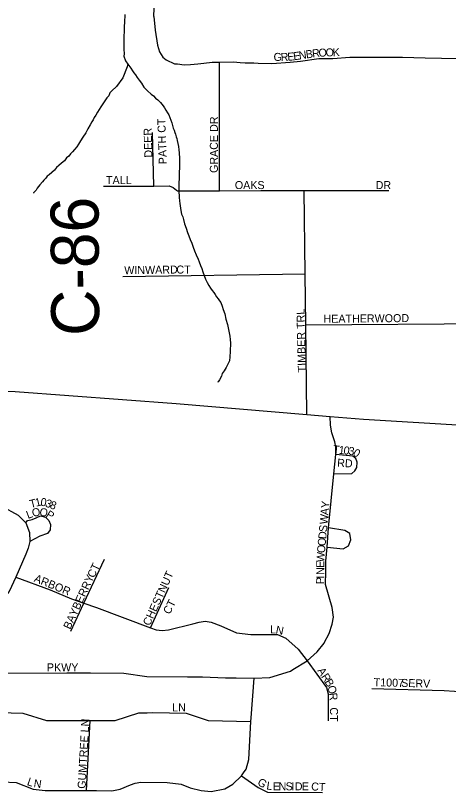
# Model space of a CAD drawing. Extents: x 2010165 to 2382125, y 1060529 to 1407316.
# Drawn here: x 2123802 to 2126507, y 1230466 to 1235321 of the extents above; entities that cross this region are included whole.
import ezdxf

# ---------------------------------------------------------------- set-up
doc = ezdxf.new("R2010")
doc.units = 0
for name, color, linetype in [('GM_X_County_Road', 7, 'Continuous'), ('GM_X_County_Road_Text', 7, 'Continuous'), ('GM_X_Minor_River', 7, 'Continuous'), ('GM_X_Township_Subdivision', 7, 'Continuous'), ('GM_X_Township_Subdivision_Text', 7, 'Continuous')]:
    doc.layers.add(name, color=color, linetype=linetype)

msp = doc.modelspace()

# ---------------------------------------------------------------- linework, layer by layer
at = {"layer": 'GM_X_County_Road'}
msp.add_lwpolyline([(2113843.2, 1233474.2), (2114276.3, 1233480.2), (2114757.5, 1233458.8), (2115132.4, 1233440.6), (2116121.3, 1233380.5), (2117046.3, 1233314.7), (2117603.7, 1233289.2), (2118461.7, 1233253.7), (2119661.5, 1233171.1), (2121126.9, 1233091.7), (2122519, 1233030.1), (2122811, 1233020.2), (2123481.6, 1232981.3), (2123800.2, 1232971.7), (2124805.6, 1232896), (2125621.5, 1232828), (2125767.5, 1232815.9), (2125975.7, 1232798.6), (2127217.3, 1232723), (2127635.9, 1232678.3)], dxfattribs=at)
at = {"layer": 'GM_X_Minor_River'}
for points in [[(2124484.3, 1235327.5), (2124484.3, 1235313.5), (2124482.4, 1235293.4), (2124482.4, 1235275.3), (2124480.5, 1235257.3), (2124480.5, 1235237.2), (2124480.6, 1235215.1), (2124478.7, 1235199.1), (2124478.7, 1235187), (2124478.8, 1235171), (2124478.9, 1235142.9), (2124479, 1235110.8), (2124481.1, 1235082.7), (2124479.1, 1235068.6), (2124489.3, 1235038.6), (2124503.4, 1235016.6), (2124521.5, 1234992.5), (2124531.6, 1234976.5), (2124541.7, 1234962.5), (2124551.8, 1234950.5), (2124561.9, 1234934.5), (2124574, 1234918.4), (2124588.1, 1234898.4), (2124604.2, 1234874.4), (2124626.4, 1234850.4), (2124648.5, 1234830.4), (2124664.6, 1234820.4), (2124676.7, 1234804.4), (2124690.8, 1234794.4), (2124706.9, 1234778.4), (2124714.9, 1234768.4), (2124725, 1234756.4), (2124733.1, 1234744.4), (2124741.2, 1234730.4), (2124751.2, 1234714.3), (2124759.3, 1234700.3), (2124765.4, 1234684.3), (2124771.5, 1234668.3), (2124777.6, 1234650.2), (2124781.6, 1234634.2), (2124787.7, 1234618.1), (2124793.8, 1234604.1), (2124797.8, 1234590.1)], [(2124504.6, 1235014.9), (2124501.4, 1235010.5), (2124499.4, 1235000.5), (2124471.6, 1234932.2), (2124431.6, 1234877.9), (2124403.6, 1234851.7), (2124391.6, 1234837.6), (2124383.7, 1234819.5), (2124371.7, 1234807.4), (2124333.7, 1234751.1), (2124323.8, 1234735), (2124313.8, 1234716.9), (2124303.8, 1234698.8), (2124293.8, 1234684.8), (2124285.8, 1234670.7), (2124277.9, 1234656.6), (2124267.9, 1234638.5), (2124253.9, 1234614.4), (2124240, 1234588.3), (2124222, 1234562.1), (2124208, 1234538), (2124194.1, 1234517.9), (2124184.1, 1234501.8), (2124170.1, 1234483.7), (2124158.1, 1234469.6), (2124146.1, 1234457.6), (2124134.1, 1234443.5), (2124120.1, 1234431.4), (2124108.1, 1234413.3), (2124088.1, 1234399.2), (2124072.1, 1234385.1), (2124058.1, 1234371), (2124044.1, 1234354.9), (2124028.1, 1234340.8), (2124012.1, 1234326.7), (2124000.1, 1234316.6), (2123990.1, 1234304.5), (2123978.1, 1234292.5), (2123970.1, 1234282.4), (2123954.2, 1234264.3), (2123944.2, 1234252.2), (2123936.2, 1234242.2), (2123930.2, 1234230.1), (2123916.2, 1234216), (2123914.2, 1234214), (2123914.2, 1234212)], [(2124797.8, 1234590.1), (2124801.9, 1234580.1), (2124805.9, 1234564), (2124810, 1234552), (2124812.1, 1234540), (2124816.1, 1234521.9), (2124820.2, 1234503.9), (2124822.3, 1234481.8), (2124824.3, 1234463.8), (2124826.5, 1234427.6), (2124826.6, 1234389.5), (2124824.8, 1234323.3), (2124824.9, 1234299.2), (2124823, 1234281.1), (2124823, 1234261.1), (2124823.1, 1234237), (2124823.2, 1234222.9), (2124823.2, 1234212.9), (2124823.3, 1234198.9), (2124823.3, 1234184.8), (2124825.4, 1234162.8), (2124827.5, 1234146.7), (2124829.5, 1234132.7), (2124833.6, 1234118.6), (2124835.6, 1234102.6), (2124839.7, 1234080.5), (2124847.8, 1234062.5), (2124851.9, 1234046.4), (2124858, 1234020.4), (2124868.1, 1233992.3), (2124876.2, 1233966.3), (2124884.3, 1233944.2), (2124892.4, 1233922.2), (2124902.6, 1233898.1), (2124912.7, 1233874.1), (2124920.8, 1233850), (2124930.9, 1233826), (2124943, 1233799.9), (2124949.1, 1233781.9), (2124957.2, 1233759.8), (2124965.3, 1233739.8), (2124971.4, 1233719.8), (2124979.5, 1233697.7), (2124989.6, 1233673.7), (2124999.7, 1233653.6), (2125009.8, 1233633.6), (2125019.9, 1233617.6), (2125030, 1233603.6), (2125040.1, 1233589.6), (2125050.2, 1233577.5), (2125058.2, 1233563.5), (2125068.3, 1233551.5), (2125076.4, 1233537.5), (2125084.4, 1233527.5), (2125092.5, 1233505.4), (2125098.6, 1233485.4), (2125108.8, 1233457.3), (2125116.9, 1233423.2), (2125127, 1233391.2), (2125141.3, 1233317), (2125143.4, 1233296.9), (2125145.5, 1233274.8), (2125145.6, 1233256.8), (2125143.6, 1233240.7), (2125143.7, 1233224.7), (2125143.7, 1233210.6), (2125141.8, 1233198.6), (2125141.8, 1233188.5), (2125137.9, 1233164.5), (2125127.9, 1233142.3), (2125117.9, 1233122.2), (2125106, 1233100.1), (2125094, 1233084.1), (2125088, 1233068), (2125076.1, 1233043.8), (2125068.1, 1233031.8), (2125064.1, 1233029.8)]]:
    msp.add_lwpolyline(points, dxfattribs=at)
at = {"layer": 'GM_X_Township_Subdivision'}
for points in [[(2124666.3, 1235316.4), (2124669.4, 1235424.7), (2124674.5, 1235517), (2124672.1, 1235613.2), (2124681.5, 1235685.4), (2124709.2, 1235739.8), (2124746.9, 1235786.2), (2124790.7, 1235828.6), (2124828.4, 1235879.1), (2124878, 1235939.6), (2124914.3, 1235987.7), (2124951.3, 1236054.5), (2124966.9, 1236108.7), (2124976.4, 1236172.9), (2124987.7, 1236269.2), (2124988.7, 1236433.6), (2124994.1, 1236760.5), (2124998.8, 1236927), (2125003.4, 1237390.1), (2125022.7, 1237786.1)], [(2124666.3, 1235316.4), (2124675.1, 1235229.5), (2124688.6, 1235135.4), (2124701.2, 1235095.5), (2124722.1, 1235061.2), (2124742.2, 1235044.8), (2124794.5, 1235020.7), (2124814.5, 1235019), (2124854.7, 1235013.6), (2124894.7, 1235016.3), (2124940.8, 1235019), (2124979.2, 1235024.7), (2125030.8, 1235029.2), (2125077.2, 1235031), (2125163.4, 1235031.9), (2125205.1, 1235027.1), (2125237.2, 1235025.5), (2125291.1, 1235026.4), (2125318.4, 1235024.6), (2125403.5, 1235022.1), (2125517.5, 1235029.9), (2125583.5, 1235036.9), (2125697.7, 1235053.7), (2125785.3, 1235053.7), (2125891.1, 1235061), (2126219.3, 1235060.9), (2126361.5, 1235057.2), (2126667.1, 1235051.7)], [(2125077.1, 1234225.8), (2125077.2, 1235031)], [(2124666.6, 1234255.9), (2124658, 1234591.3)], [(2124352.3, 1234254.3), (2124666.6, 1234255.9), (2124762.8, 1234256.4), (2124787.4, 1234245.9), (2124807.3, 1234229.9), (2124813.2, 1234225.5), (2125077.1, 1234225.8), (2125335.1, 1234228.4), (2125606.1, 1234228.4), (2126134.4, 1234228.3)], [(2125621.5, 1232828), (2125615.4, 1233389.2), (2125611.9, 1233707.9), (2125606.1, 1234228.4)], [(2124472.8, 1233691.2), (2125611.9, 1233707.9)], [(2125615.4, 1233389.2), (2126768.4, 1233396)], [(2122811, 1233020.2), (2122811.8, 1232887.9), (2122820.7, 1232803.3), (2122840.8, 1232735.6), (2122879.5, 1232639.2), (2122989.1, 1232368.6), (2123038.3, 1232236.4), (2123180.4, 1231852.3), (2123335, 1231465.5), (2123408.6, 1231359), (2123467.4, 1231306.5), (2123542.7, 1231260.1), (2123627.4, 1231225.6), (2123710.7, 1231211.8), (2124121.5, 1231213.9), (2124269.9, 1231213.2), (2124477.7, 1231212.6), (2124622.2, 1231190.2), (2124875.4, 1231187.9), (2124970.7, 1231187.9), (2125112.9, 1231183.4), (2125179.8, 1231182.5)], [(2125779.4, 1232713.9), (2125779.3, 1232714.3), (2125770.7, 1232762.3), (2125767.5, 1232815.9)], [(2125740.3, 1231845.7), (2125740.6, 1231911.6), (2125748.6, 1231998.4), (2125757.9, 1232119.2), (2125791.1, 1232457.9), (2125802.8, 1232578.7), (2125803.6, 1232623.4), (2125797.3, 1232656.4), (2125779.4, 1232713.9)], [(2125791.1, 1232457.9), (2125902.7, 1232460.2), (2125922.9, 1232475.8), (2125935.2, 1232497.7), (2125937, 1232529.6), (2125929.1, 1232552.6), (2125910.1, 1232568.3), (2125802.8, 1232578.7)], [(2122989.1, 1232368.6), (2123239.9, 1232438.4), (2123270.1, 1232442.9), (2123300.4, 1232439.5), (2123344.1, 1232425), (2123412.4, 1232400.3), (2123508.7, 1232354.3), (2123606.2, 1232308.4), (2123711.1, 1232256.7), (2123817.5, 1232199.5), (2123865, 1232152), (2123888.1, 1232090.8), (2123891.5, 1232033.6), (2123881.1, 1231993.8), (2123865.7, 1231955.2), (2123802.9, 1231811.7), (2123761.4, 1231722.1), (2123698.7, 1231651.5), (2123618, 1231577.5)], [(2123865, 1232152), (2123873.3, 1232162.8), (2123879.2, 1232165.9), (2123904.9, 1232171.5), (2123929.6, 1232182.7), (2123958.4, 1232194.6), (2123988.7, 1232186.3), (2124008.8, 1232166.7), (2124020.6, 1232139.8), (2124017.5, 1232107), (2124001.3, 1232085.2), (2123953.1, 1232067.2), (2123891.5, 1232033.6)], [(2125748.6, 1231998.4), (2125850.3, 1231989.2), (2125883.3, 1232007.6), (2125896.8, 1232044.6), (2125891.7, 1232084.4), (2125859.3, 1232104), (2125757.9, 1232119.2)], [(2124146.7, 1231473.2), (2124229.2, 1231649.1), (2124358.6, 1231924.8)], [(2125730.4, 1231400.1), (2125731.3, 1231401.3), (2125761.6, 1231458.5), (2125780.1, 1231518.5), (2125788, 1231561.1), (2125780.2, 1231622.7), (2125739.8, 1231766.2), (2125740.3, 1231845.7)], [(2123802.9, 1231811.7), (2124018, 1231732.1), (2124151.3, 1231676.1), (2124229.2, 1231649.1), (2124307, 1231622.2), (2124645.3, 1231494.4), (2124681.3, 1231482.4), (2124718.7, 1231477.3), (2124757.8, 1231481.8), (2124909.7, 1231519), (2124949.5, 1231530.8), (2124987.3, 1231535.6), (2125024, 1231530.2), (2125085.1, 1231507.2), (2125183.6, 1231463.5), (2125272.1, 1231452.3), (2125437.9, 1231453.3), (2125491.7, 1231430.9), (2125569, 1231361.4), (2125623.8, 1231289.3)], [(2124645.3, 1231494.4), (2124760.2, 1231747.1)], [(2122769.5, 1231692), (2122910.8, 1231318.4), (2122906.9, 1231248.3), (2122902.4, 1231174.3), (2122909.1, 1231100.4), (2122924.8, 1231066.8), (2122950.5, 1231041), (2123000.3, 1230997), (2123033.4, 1230978.2), (2123085, 1230967), (2123217.1, 1230965.8), (2123775.2, 1230962.8), (2123846.3, 1230961.1), (2123994.2, 1230915.2), (2124268.7, 1230915.1), (2124423.3, 1230915.1), (2124571.8, 1230963.8), (2124625.1, 1230964.5)], [(2125623.8, 1231289.3), (2125686.5, 1231345.3), (2125730.4, 1231400.1)], [(2125535.7, 1231233.6), (2125623.8, 1231289.3)], [(2125623.8, 1231289.3), (2125744.7, 1231121.2), (2125754.8, 1231081.9), (2125755.9, 1230913.8)], [(2125179.8, 1231182.5), (2125292.2, 1231181.1), (2125391.3, 1231184.5), (2125520.1, 1231223.7), (2125535.7, 1231233.6)], [(2125274.6, 1230931.6), (2125292.2, 1231181.1)], [(2126028.2, 1231115.7), (2126481, 1231104.2), (2126545, 1231098.5), (2126606.2, 1231090.3), (2126743.6, 1231069.4), (2126790.6, 1231064.2), (2126971.5, 1231058.9), (2127168.7, 1231058)], [(2124625.1, 1230964.5), (2124659.1, 1230964.9), (2124867.5, 1230962.6), (2124937, 1230938), (2125006.4, 1230916.7), (2125273.1, 1230909.9)], [(2124244.3, 1230478.2), (2124268.7, 1230915.1)], [(2125227, 1230588.8), (2125242.1, 1230611.9), (2125258.9, 1230671.3), (2125273.1, 1230909.9), (2125274.6, 1230931.6)], [(2124283.3, 1230478.2), (2124308.6, 1230478.2), (2124403.1, 1230475.5), (2124455.6, 1230486), (2124519.9, 1230513.6), (2124548.8, 1230524), (2124585.6, 1230530.2), (2124749.1, 1230527.9), (2124836.5, 1230518.9), (2124893.7, 1230495.4), (2124960.9, 1230477.4), (2125024.8, 1230472.9), (2125109.9, 1230489.7), (2125159.2, 1230517.7), (2125214.1, 1230569.3), (2125227, 1230588.8)], [(2125214.1, 1230569.3), (2125317.2, 1230496.4), (2125376.5, 1230468.4), (2125720.5, 1230466.1)], [(2123291.6, 1230530), (2123303.6, 1230529.5), (2123491.2, 1230532.1), (2123656.5, 1230532.1), (2123719.4, 1230533.3), (2123804.8, 1230528.1), (2123911.1, 1230486.1), (2123987.2, 1230478.2), (2124244.3, 1230478.2), (2124283.3, 1230478.2)]]:
    msp.add_lwpolyline(points, dxfattribs=at)

# ---------------------------------------------------------------- texts
at = {"layer": 'GM_X_County_Road_Text'}
msp.add_text('C-86', height=300, rotation=90.3429, dxfattribs=at).set_placement((2124325.2, 1233319.9))
at = {"layer": 'GM_X_Township_Subdivision_Text'}
for s, rotation, p in [('G', 0.1311, (2125414.4, 1235037.8)), ('R', 0.2375, (2125458.5, 1235037.9)), ('E', 4.9131, (2125502.5, 1235038.2)), ('E', 8.1691, (2125540.7, 1235041.6)), ('N', 8.268, (2125575.6, 1235046.6)), ('B', 8.2606, (2125619.2, 1235053)), ('R', 7.0603, (2125658.1, 1235058.6)), ('O', 2.7112, (2125696.4, 1235063.4)), ('O', 1.6831, (2125740.1, 1235065.5)), ('K', 1.6775, (2125784.1, 1235066.8)), ('GRACE DR', 90, (2125066.1, 1234337.6)), ('PATH CT', 92.0104, (2124747.3, 1234393)), ('DEER', 91.5932, (2124657, 1234434.1)), ('TALL', 0, (2124367.1, 1234267.8)), ('OAKS', 0, (2125172.3, 1234237)), ('DR', 0, (2126052.3, 1234237)), ('WINWARD', 0.818, (2124481.4, 1233704.6)), ('CT', 0, (2124807.1, 1233709)), ('TIMBER TRL', 91.3965, (2125616.7, 1233092.2)), ('HEATHERWOOD', 0.5302, (2125726.6, 1233401)), ('T', 354.1983, (2125784.2, 1232586.9)), ('1', 354.2035, (2125819.2, 1232583.3)), ('0', 354.1822, (2125849.8, 1232580.2)), ('3', 354.2035, (2125880.5, 1232577.1)), ('0', 328.4232, (2125905.5, 1232575.9)), ('RD', 356.9887, (2125810.8, 1232502)), ('1', 13.65, (2123930, 1232251.7)), ('0', 350.7173, (2123954.7, 1232258.8)), ('T', 13.6519, (2123895.8, 1232243.4)), ('3', 340.2863, (2123982.8, 1232254.4)), ('8', 339.7528, (2124011.7, 1232244.1)), ('Y', 84.6881, (2125760.9, 1232240.6)), ('L', 20.66, (2123879.3, 1232175.1)), ('O', 13.7049, (2123910.7, 1232187)), ('O', 348.9601, (2123947.8, 1232197.3)), ('P', 327.6587, (2123986.4, 1232190.7)), ('W', 84.6876, (2125751.6, 1232139.8)), ('A', 84.6934, (2125756.9, 1232196.8)), ('S', 84.6885, (2125747.1, 1232091.6)), ('D', 84.6934, (2125743, 1232047.8)), ('O', 84.6918, (2125734.9, 1231960.2)), ('O', 84.6809, (2125738.9, 1232004)), ('W', 85.9695, (2125730.9, 1231903.4)), ('CT', 64.8032, (2124292.6, 1231802.8)), ('N', 89.942, (2125730.6, 1231825.2)), ('E', 89.5355, (2125730.6, 1231869.1)), ('ARBOR', 337.7538, (2123913.1, 1231785.5)), ('BAYBERRY', 65.4328, (2124143, 1231481.6)), ('CHESTNUT', 65.5562, (2124640.1, 1231503.5)), ('P', 89.9453, (2125730.5, 1231768)), ('I', 89.9391, (2125730.6, 1231803.1)), ('CT', 63.4349, (2124765.7, 1231575.3)), ('L', 358.4972, (2125392, 1231460.6)), ('N', 348.7587, (2125424.9, 1231459.9)), ('PKWY', 0, (2123997.5, 1231223)), ('A', 302.4687, (2125686.1, 1231227.6)), ('R', 302.4725, (2125709.8, 1231190.5)), ('B', 301.6656, (2125730.9, 1231157.3)), ('T1007', 358.4098, (2126039.4, 1231130.6)), ('SERV', 358.4097, (2126211, 1231126.2)), ('O', 284.6935, (2125750.2, 1231127.1)), ('R', 276.3147, (2125761, 1231086.5)), ('LN', 0, (2124780.7, 1230972.2)), ('CT', 270, (2125766.9, 1230998)), ('GUMTREE LN', 86.7838, (2124238.9, 1230488.1)), ('L', 341.1935, (2123869.7, 1230513.7)), ('N', 351.7955, (2123912.6, 1230500)), ('G', 325.9947, (2125308.5, 1230519)), ('L', 351.5117, (2125367.5, 1230485.7)), ('E', 359.1979, (2125409.6, 1230479.9)), ('N', 359.9929, (2125445.5, 1230479.4)), ('S', 359.9956, (2125489.6, 1230479.4)), ('I', 0, (2125524.8, 1230479.4)), ('D', 0, (2125546.8, 1230479.4)), ('E', 0, (2125590.8, 1230479.4)), ('CT', 356.6354, (2125648.1, 1230479.4))]:
    msp.add_text(s, height=50, rotation=rotation, dxfattribs=at).set_placement(p)

doc.saveas('drawing.dxf')
